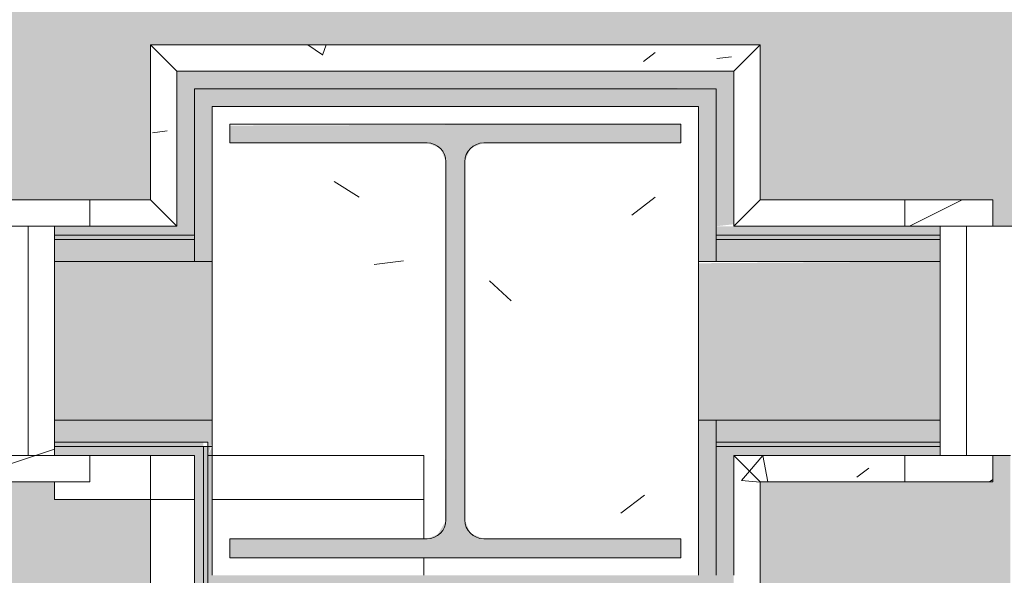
# Model space of a CAD drawing. Header units: millimetres. Extents: x -18260 to 188148, y -14086 to 2351883.
# Tile 353 of 592: x 47264 to 47823, y -1969 to -1654. Entities that reach past the tile are written whole.
import ezdxf

# ---------------------------------------------------------------- set-up
doc = ezdxf.new("R2010")
doc.units = ezdxf.units.MM
for name, color, linetype, lineweight in [('A-DOOR', 31, 'Continuous', 9), ('A-DOOR-OPNG', 31, 'Continuous', 9), ('A-FLOR-PATT', 8, 'Continuous', 18), ('A-WALL', 113, 'Continuous', 18), ('A-WALL-PATT', 111, 'Continuous', 25), ('S-COLS', 52, 'Continuous', 9)]:
    doc.layers.add(name, color=color, linetype=linetype, lineweight=lineweight)
pattern_1 = [(50, (0, 0), (182.1847, -15.9391), [19.05, -209.55]), (355, (0, 0), (-35.2424, 191.0566), [15.24, -167.64]), (100.451, (15.18, -1.33), (146.9425, 175.1167), [16.19, -178.09]), (46.184, (0, 50.8), (271.079, -42.0433), [28.575, -314.325]), (96.636, (22.6, 47.3), (237.4025, 247.4272), [24.285, -267.135]), (351.184, (0, 50.8), (237.4046, 247.425), [22.86, -251.46]), (21, (25.4, 38.1), (151.6149, -102.2655), [19.05, -209.55]), (326, (25.4, 38.1), (61.8024, 184.1877), [15.24, -167.64]), (71.451, (38.03, 29.58), (213.417, 81.9214), [16.19, -178.09]), (37.5, (0, 0), (3.08832, 84.55508), [8.382, -157.226, 8.382, -161.798, -168.275]), (37.5, (0, 0), (3.08832, 84.55508), [-335.788, 8.382, -159.893]), (7.5, (0, 0), (66.81944, 100.18075), [8.382, -88.646, 8.382, -153.416, -64.135]), (7.5, (0, 0), (66.81944, 100.18075), [-258.826, 8.382, -55.753]), (327.5, (-56.64, 0), (135.59049, -5.72891), [8.382, -55.118, 8.382, -189.738, -262.89]), (327.5, (-56.64, 0), (135.59049, -5.72891), [-261.62, 8.382, -254.508]), (317.5, (-82.04, 0), (148.1289, 25.42676), [8.382, -74.168, 8.382, -123.19, -186.69]), (317.5, (-82.04, 0), (148.1289, 25.42676), [-214.122, 8.382, -178.308])]
pattern_2 = [(216.87, (166.6, 416.5), (1249.4985, 833.0022), [208.25, -1874.25]), (206.565, (416.5, 291.55), (-416.4998, -416.5), [465.661, -465.661]), (198.435, (416.5, 83.3), (-832.9995, -416.5009), [263.418, -1053.671])]
pattern_3 = [(36.87, (-5172.715, -2252.34), (-1249.4985, -833.0022), [208.25, -1874.25]), (26.565, (-5422.61, -2127.4), (416.5007, 416.5004), [465.66, -465.66]), (18.435, (-5422.61, -1919.14), (832.9995, 416.5009), [263.418, -1053.67])]
pattern_4 = [(216.87, (3670.215, 2252.34), (1249.4985, 833.0022), [208.25, -1874.25]), (206.565, (3920.11, 2127.4), (-416.501, -416.5004), [465.66, -465.66]), (198.435, (3920.11, 1919.14), (-832.9995, -416.501), [263.418, -1053.67])]

# ---------------------------------------------------------------- blocks, each defined once
blk = doc.blocks.new('FX-ESQ-INT_PORTA_VISOR-1FL - 92x210cm_100x215cm-1FL-MAD-3_0cmFolha_Maçaneta 01-4266422-PLANTA DE IMPERMEABILIZAÇÃO - 1 PAV_')
at = {"layer": 'A-DOOR', "lineweight": 5}
h = blk.add_hatch(dxfattribs=at)
h.set_pattern_fill('FP_127', color=256, style=0, pattern_type=2)
h.set_pattern_definition(pattern_3)
h.paths.add_polyline_path([(-520, 80), (-520, 65), (-470, 65), (-470, 80), (-500, 80)])
h.paths.add_polyline_path([(485, 80), (470, 80), (470, 65), (520, 65), (520, 80), (500, 80)])
h.paths.add_polyline_path([(485, -65), (470, -65), (470, -80), (520, -80), (520, -65), (500, -65)])
h.paths.add_polyline_path([(-520, -65), (-520, -80), (-470, -80), (-470, -65), (-500, -65)])
h = blk.add_hatch(dxfattribs=at)
h.set_pattern_fill('FP_127', color=256, style=0, pattern_type=2)
h.set_pattern_definition(pattern_3)
h.paths.add_polyline_path([(-460, 65), (-485, 65), (-485, -65), (-450, -65), (-450, 35), (-460, 35), (-460, 45)])
h.paths.add_polyline_path([(467.94, 65), (460, 65), (460, 35), (450, 35), (450, -65), (485, -65), (485, 65), (470, 65)])
at = {"layer": 'A-DOOR-OPNG', "lineweight": 5}
h = blk.add_hatch(dxfattribs=at)
h.set_pattern_fill('FP_127', color=256, style=0, pattern_type=2)
h.set_pattern_definition(pattern_3)
h.paths.add_polyline_path([(-485, 65), (-500, 65), (-500, -65), (-485, -65), (-485, 45)])
h.paths.add_polyline_path([(485, 65), (485, -65), (500, -65), (500, 65)])
at = {"layer": 'A-DOOR', "color": 250, "lineweight": 5}
for p, q in [((-470, 80), (-520, 80)), ((-520, 80), (-520, 65)), ((-520, 65), (-470, 65)), ((-485, 65), (-500, 65)), ((-500, 65), (-500, -65)), ((-485, -65), (-485, 65)), ((-460, 65), (-485, 65)), ((-485, 65), (-485, -65)), ((-470, -65), (-520, -65)), ((-520, -65), (-520, -80)), ((-500, -65), (-485, -65)), ((-485, -65), (-450, -65)), ((-520, -80), (-470, -80))]:
    blk.add_line(p, q, dxfattribs=at)
blk = doc.blocks.new('FX-ESQ-INT_PORTA_VISOR-1FL - 92x210cm_100x215cm-1FL-MAD-3_0cmFolha_Maçaneta 01-V180-PLANTA DE IMPERMEABILIZAÇÃO - 1 PAV_')
at = {"layer": 'A-DOOR', "lineweight": 5}
h = blk.add_hatch(dxfattribs=at)
h.set_pattern_fill('FP_186', color=256, style=0, pattern_type=2)
h.set_pattern_definition(pattern_4)
h.paths.add_polyline_path([(-520, -80), (-470, -80), (-470, -65), (-520, -65), (-520, -71.32)])
h.paths.add_polyline_path([(485, -80), (520, -80), (520, -65), (470, -65.11), (470, -80)])
h.paths.add_polyline_path([(-485, 65), (-470, 65), (-470, 80), (-520, 80), (-520, 65), (-496.26, 65)])
h.paths.add_polyline_path([(520, 65), (520, 80), (470, 80), (470, 65), (500, 65)])
h = blk.add_hatch(dxfattribs=at)
h.set_pattern_fill('FP_186', color=256, style=0, pattern_type=2)
h.set_pattern_definition(pattern_4)
h.paths.add_polyline_path([(-470, -65), (-460, -65), (-460, -35), (-450, -35), (-450, 65), (-485, 65), (-485, -65)])
h.paths.add_polyline_path([(460, -65), (485, -65), (485, 65), (450, 65), (450, -35), (460, -35)])
at = {"layer": 'A-DOOR-OPNG', "lineweight": 5}
h = blk.add_hatch(dxfattribs=at)
h.set_pattern_fill('FP_186', color=256, style=0, pattern_type=2)
h.set_pattern_definition(pattern_4)
h.paths.add_polyline_path([(-496.26, -65), (-485, -65), (-485, 65), (-500, 65), (-500, -65)])
h.paths.add_polyline_path([(500, -65), (500, 65), (485, 65), (485, -65)])
at = {"layer": 'A-DOOR', "color": 250, "lineweight": 5}
for p, q in [((-520, 65), (-520, 80)), ((-520, 80), (-470, 80)), ((-470, 80), (-470, 65)), ((-470, 65), (-520, 65)), ((-500, 65), (-485, 65)), ((-500, -65), (-500, 65)), ((-485, 65), (-485, -65)), ((-485, -65), (-485, 65)), ((-485, 65), (-450, 65)), ((-520, -65), (-470, -65)), ((-520, -80), (-520, -65)), ((-485, -65), (-500, -65)), ((-460, -65), (-485, -65)), ((-470, -65), (-470, -80)), ((-470, -80), (-520, -80))]:
    blk.add_line(p, q, dxfattribs=at)
blk = doc.blocks.new('_ARQPWR_Pilar perfil I - _TP01-4283042-PLANTA DE IMPERMEABILIZAÇÃO - 1 PAV_')
at = {"layer": 'S-COLS', "lineweight": 5}
blk.add_hatch(color=256, dxfattribs=at).paths.add_polyline_path([(110, -123), (128, -123), (128, -112.3), (16.05, -112.3), (8.48, -109.17), (5.35, -101.6), (5.35, 101.6), (8.48, 109.17), (16.05, 112.3), (128, 112.3), (128, 123), (-128, 122.11), (-128, 112.3), (-16.05, 112.3), (-8.48, 109.17), (-5.35, 101.6), (-5.9, -102.92), (-10, -109.79), (-16.05, -112.3), (-128, -112.36), (-128, -123), (107.5, -123)])
at = {"layer": 'S-COLS', "color": 90, "lineweight": 5}
for p, q in [((128, 123), (-128, 123)), ((-128, 123), (-128, 112.3)), ((128, 112.3), (128, 123)), ((-128, 112.3), (-16.05, 112.3)), ((16.05, 112.3), (128, 112.3)), ((-5.35, 101.6), (-5.35, -101.6)), ((5.35, -101.6), (5.35, 101.6)), ((-16.05, -112.3), (-128, -112.3)), ((-128, -112.3), (-128, -123)), ((128, -112.3), (16.05, -112.3)), ((128, -123), (128, -112.3)), ((-128, -123), (128, -123))]:
    blk.add_line(p, q, dxfattribs=at)
for centre, start, end in [((-16.05, 101.6), 0, 90), ((16.05, 101.6), 90, 180), ((-16.05, -101.6), 270, 0), ((16.05, -101.6), 180, 270)]:
    blk.add_arc(centre, 10.7, start, end, dxfattribs=at)
blk = doc.blocks.new('FX-PNC-PILAR-TP3 - FX-PNC-PILAR-TP01-4319920-PLANTA DE IMPERMEABILIZAÇÃO - 1 PAV_')
at = {"layer": 'A-WALL-PATT', "lineweight": 5}
h = blk.add_hatch(dxfattribs=at)
h.set_pattern_fill('FP_103', color=55, style=0, pattern_type=2)
h.set_pattern_definition([(50, (2e-05, -3e-05), (364.368, -31.878), [38.1, -419.1]), (355, (2e-05, -3e-05), (-70.486, 382.113), [30.48, -335.28]), (100.451, (30.36, -2.66), (293.885, 350.233), [32.38, -356.18]), (46.184, (2e-05, 101.6), (542.16, -84.086), [57.15, -628.65]), (96.636, (45.2, 94.6), (474.805, 494.855), [48.57, -534.27]), (351.184, (2e-05, 101.6), (474.81, 494.85), [45.72, -502.92]), (21, (50.8, 76.2), (303.228, -204.53), [38.1, -419.1]), (326, (50.8, 76.2), (123.604, 368.376), [30.48, -335.28]), (71.451, (76.07, 59.16), (426.834, 163.843), [32.38, -356.18]), (37.5, (2e-05, -3e-05), (6.1766, 169.11), [16.764, -314.452, 16.764, -323.596, -336.55]), (37.5, (2e-05, -3e-05), (6.1766, 169.11), [-671.576, 16.764, -319.786]), (7.5, (2e-05, -3e-05), (133.639, 200.3615), [16.764, -177.292, 16.764, -306.832, -128.27]), (7.5, (2e-05, -3e-05), (133.639, 200.3615), [-517.652, 16.764, -111.506]), (327.5, (-113.28, -3e-05), (271.182, -11.4584), [16.764, -110.236, 16.764, -379.476, -525.78]), (327.5, (-113.28, -3e-05), (271.182, -11.4584), [-523.24, 16.764, -509.016]), (317.5, (-164.08, -3e-05), (296.259, 50.853), [16.764, -148.336, 16.764, -246.38, -373.38]), (317.5, (-164.08, -3e-05), (296.259, 50.853), [-428.244, 16.764, -356.616])])
h.paths.add_polyline_path([(-4281.62, -1968.84), (-4140.62, -1968.84), (-4140.62, -1702.84), (-4416.62, -1702.84), (-4416.62, -1900.84), (-4296.62, -1900.84), (-4296.62, -1948.14), (-4294.66, -1948.14), (-4287.1, -1945.01), (-4283.97, -1937.43), (-4284.62, -1732.67), (-4287.1, -1726.68), (-4294.71, -1723.54), (-4406.62, -1723.53), (-4406.61, -1712.84), (-4150.62, -1712.84), (-4150.62, -1723.54), (-4262.57, -1723.54), (-4270.13, -1726.68), (-4273.27, -1734.24), (-4272.62, -1939.01), (-4270.13, -1945.01), (-4262.57, -1948.14), (-4150.62, -1948.14), (-4150.62, -1958.84), (-4296.62, -1958.84), (-4296.62, -1968.84), (-4283.96, -1968.84)])
at = {"layer": 'A-WALL', "color": 250, "lineweight": 5}
for p, q in [((-4272.3, -1702.84), (-4416.62, -1702.84)), ((-4416.62, -1702.84), (-4416.62, -1770.84)), ((-4140.62, -1702.84), (-4272.3, -1702.84)), ((-4140.62, -1770.84), (-4140.62, -1702.84)), ((-4140.62, -1790.84), (-4140.62, -1770.84)), ((-4140.62, -1880.84), (-4140.62, -1790.84)), ((-4140.62, -1893.34), (-4140.62, -1880.84)), ((-4416.62, -1893.34), (-4416.62, -1900.84)), ((-4140.62, -1895.84), (-4140.62, -1893.34)), ((-4140.62, -1900.84), (-4140.62, -1895.84)), ((-4140.62, -1968.84), (-4140.62, -1900.84))]:
    blk.add_line(p, q, dxfattribs=at)
at = {"layer": 'A-WALL', "color": 130, "lineweight": 9}
for p, q in [((-4416.62, -1770.84), (-4416.62, -1893.34)), ((-4416.62, -1900.84), (-4296.62, -1900.84)), ((-4296.62, -1900.84), (-4296.62, -1948.14)), ((-4296.62, -1958.84), (-4296.62, -1968.84))]:
    blk.add_line(p, q, dxfattribs=at)
blk = doc.blocks.new('BE-PMSa-MOD-ARQ-CONEXAODOFUTURO-EX-000-R_rvt-2-PLANTA DE IMPERMEABILIZAÇÃO - 1 PAV_')
at = {"layer": 'A-FLOR-PATT', "lineweight": 5}
h = blk.add_hatch(dxfattribs=at)
h.set_pattern_fill('FP_96', color=133, style=0, pattern_type=2)
h.set_pattern_definition(pattern_1)
h.paths.add_polyline_path([(-1946.11, -8177.83), (-1683.61, -8177.83), (-1683.61, -1915.84), (-3033.61, -1915.84), (-3033.61, -1900.84), (-3933.61, -1900.84), (-3933.61, -2050.84), (-1818.61, -2050.84), (-1818.61, -8042.85), (-4146.62, -8042.85), (-4146.62, -4063.84), (-3970.62, -4063.84), (-3970.62, -3457.84), (-4146.62, -3457.84), (-4146.62, -2138.84), (-3970.62, -2138.84), (-3970.62, -2050.84), (-3963.61, -2050.84), (-3963.61, -1900.84), (-3973.61, -1900.84), (-3973.61, -1915.84), (-4105.62, -1915.84), (-4105.62, -2003.84), (-4281.62, -2003.84), (-4281.62, -3592.84), (-4105.62, -3592.84), (-4105.62, -3928.84), (-4281.62, -3928.84), (-4281.62, -8177.83), (-2230.86, -8177.83)])
h.paths.add_polyline_path([(8258.39, -8167.83), (15620.86, -8167.83), (15620.86, -1925.84), (12311.88, -1925.84), (12311.88, -2018.84), (11955.88, -2018.84), (11955.88, -1925.84), (9541.39, -1925.84), (9541.39, -1915.84), (9491.39, -1915.84), (9491.39, -1900.84), (8591.39, -1900.84), (8591.39, -2050.84), (11830.88, -2050.84), (11830.88, -2143.84), (12436.88, -2143.84), (12436.88, -2050.84), (15495.86, -2050.84), (15495.86, -8042.83), (8383.39, -8042.83), (8383.39, -4063.84), (8559.38, -4063.84), (8559.38, -3457.84), (8383.39, -3457.84), (8383.39, -2138.84), (8559.38, -2138.84), (8559.38, -2050.84), (8561.39, -2050.75), (8561.39, -1900.84), (8551.39, -1900.84), (8551.39, -1915.84), (8501.39, -1915.84), (8501.39, -1925.84), (8434.38, -1925.84), (8434.38, -2013.84), (8258.39, -2013.84), (8258.39, -3582.84), (8434.38, -3582.84), (8434.38, -3938.84), (8258.39, -3938.84), (8258.39, -8158.07)])
h.paths.add_polyline_path([(20076.36, -8167.83), (20089.39, -8167.83), (20089.39, -5194.84), (19913.38, -5194.84), (19913.38, -4838.84), (20089.39, -4838.84), (20089.39, -2013.84), (19913.38, -2013.84), (19913.38, -1657.84), (20089.39, -1657.84), (20089.39, 1166.16), (19913.38, 1166.16), (19913.38, 1522.16), (20089.39, 1522.16), (20089.39, 4296.16), (19913.38, 4296.16), (19913.38, 4461.66), (15971.88, 4461.66), (15971.88, 4296.16), (15800.86, 4296.16), (15800.86, -605.84), (15790.86, -605.84), (15790.86, -655.84), (15775.86, -655.84), (15775.86, -1555.84), (16091.88, -1555.84), (16091.88, -1527.84), (15925.86, -1527.84), (15925.86, 4171.16), (16096.88, 4171.16), (16096.88, 4336.66), (19788.38, 4336.66), (19788.38, 4171.16), (19964.39, 4171.16), (19964.39, 1647.16), (19788.38, 1647.16), (19788.38, 1041.16), (19964.39, 1041.16), (19964.39, -1532.84), (19788.38, -1532.84), (19788.38, -2138.84), (19964.39, -2138.84), (19964.39, -4713.84), (19788.38, -4713.84), (19788.38, -5319.84), (19964.39, -5319.84), (19964.39, -8042.83), (15925.86, -8042.83), (15925.86, -2143.84), (16091.88, -2143.84), (16091.88, -1585.84), (15775.86, -1585.84), (15775.86, -1595.84), (15790.86, -1595.84), (15790.86, -1652.84), (15966.88, -1652.84), (15966.88, -2018.84), (15800.86, -2018.84), (15800.86, -8167.83), (19984.75, -8167.83)])
h.paths.add_polyline_path([(-6358.56, -8167.83), (-4451.62, -8167.83), (-4451.62, -1925.84), (-4506.11, -1925.84), (-4506.11, -1915.84), (-4536.11, -1915.84), (-4536.11, -1900.84), (-4546.11, -1900.84), (-4546.11, -2740.84), (-4536.11, -2740.84), (-4536.11, -2751.84), (-4516.11, -2751.84), (-4516.11, -2640.84), (-4497.11, -2640.84), (-4497.11, -2770.84), (-4536.11, -2770.84), (-4536.11, -2780.84), (-4546.11, -2780.84), (-4546.11, -2820.84), (-4576.11, -2820.84), (-4576.62, -8042.85), (-11628.61, -8042.85), (-11628.61, -2138.84), (-11585.62, -2138.84), (-11585.62, -2050.84), (-8474.12, -2050.84), (-8474.12, -2138.84), (-7858.12, -2138.84), (-7858.12, -2050.84), (-4576.62, -2050.84), (-4576.62, -1900.84), (-5476.11, -1900.84), (-5476.11, -1915.84), (-5528.61, -1915.84), (-5528.61, -1925.84), (-7983.12, -1925.84), (-7983.12, -2013.84), (-8324.12, -2013.84), (-8324.12, -2003.84), (-8339.12, -2003.84), (-8339.12, -1925.84), (-11720.62, -1925.84), (-11720.62, -2003.84), (-11753.61, -2003.84), (-11753.61, -8167.83), (-6948.23, -8167.83)])
h.paths.add_polyline_path([(-15498.46, -8167.83), (-11933.61, -8167.83), (-11933.61, -2013.84), (-12076.62, -2013.84), (-12076.62, -1657.84), (-11923.61, -1657.84), (-11923.61, -1515.84), (-11908.61, -1515.84), (-11908.61, -1505.84), (-12058.61, -1505.84), (-12058.61, -1532.84), (-12201.62, -1532.84), (-12201.62, -2138.84), (-12058.61, -2138.84), (-12058.61, -8042.85), (-16321.62, -8042.83), (-16321.62, -5319.84), (-16145.62, -5319.84), (-16145.62, -4713.84), (-16321.62, -4713.84), (-16321.62, -2138.84), (-16145.62, -2138.84), (-16145.62, -1532.84), (-16321.62, -1532.84), (-16321.62, 1041.16), (-16145.62, 1041.16), (-16145.62, 1647.16), (-16321.62, 1647.16), (-16321.62, 4171.16), (-16145.62, 4171.16), (-16145.62, 4336.66), (-12201.62, 4336.66), (-12201.62, 4171.16), (-12058.61, 4171.16), (-12058.61, -1475.84), (-11908.61, -1475.84), (-11908.61, -575.84), (-11923.61, -575.84), (-11923.61, -525.84), (-11933.61, -525.84), (-11933.61, 4296.16), (-12076.62, 4296.16), (-12076.62, 4461.66), (-16270.62, 4461.66), (-16270.62, 4296.16), (-16446.62, 4296.16), (-16446.62, 1522.16), (-16270.62, 1522.16), (-16270.62, 1166.16), (-16446.62, 1166.16), (-16446.62, -1657.84), (-16270.62, -1657.84), (-16270.62, -2013.84), (-16446.62, -2013.84), (-16446.62, -4838.84), (-16270.62, -4838.84), (-16270.62, -5194.84), (-16446.62, -5194.84), (-16446.62, -8167.83), (-15735.99, -8167.83)])
h.paths.add_polyline_path([(9471.39, -1770.84), (9491.39, -1770.84), (9491.39, -1755.84), (9630.14, -1755.84), (9630.14, -1740.84), (11880.14, -1741.71), (11880.14, -1755.84), (11965.88, -1755.84), (11965.88, -1662.84), (12301.88, -1662.84), (12301.88, -1755.84), (12713.65, -1755.84), (12713.65, -1740.84), (14963.65, -1741.71), (14963.65, -1755.84), (15630.86, -1755.84), (15630.86, -1595.84), (15645.86, -1595.84), (15645.86, -655.84), (15630.86, -655.84), (15630.86, -29.59), (15087.64, -29.59), (15087.64, -44.59), (12837.64, -43.72), (12837.64, -29.59), (11880.14, -29.59), (11880.14, -44.59), (9630.14, -43.72), (9630.14, -29.59), (9408.89, -29.59), (9408.89, -14.59), (8468.89, -14.59), (8468.89, -29.59), (8008.89, -29.59), (8008.89, -14.59), (7068.89, -14.65), (7068.89, -29.59), (4511.79, -29.59), (4511.79, 3549.16), (3951.79, 3549.16), (3951.79, 4471.66), (2159.38, 4471.66), (2159.38, 4306.16), (1813.38, 4306.16), (1813.38, 4471.66), (284.89, 4471.66), (284.89, 4486.66), (77.29, 4486.66), (77.29, 3238.9), (70.48, 3238.9), (70.48, 2137.16), (121.38, 2137.16), (121.38, 3231.35), (111.07, 3241.66), (106.38, 3259.16), (111.07, 3276.66), (124.11, 3289.53), (143.38, 3293.62), (158.88, 3289.47), (171.69, 3276.66), (176.38, 3259.16), (171.69, 3241.66), (161.38, 3231.35), (161.38, 2137.16), (220.48, 2137.16), (220.48, 4336.66), (1678.38, 4336.66), (1678.38, 4171.16), (2294.38, 4171.16), (2294.38, 4336.66), (3816.79, 4336.66), (3816.79, 3414.16), (4376.79, 3414.16), (4376.79, -164.59), (15495.86, -164.59), (15495.86, -1620.84), (12436.88, -1620.84), (12436.88, -1527.84), (11830.88, -1527.84), (11830.88, -1620.84), (8559.38, -1620.84), (8559.38, -1532.84), (7943.38, -1532.84), (7943.38, -1620.84), (2289.38, -1620.84), (2289.38, -1527.84), (2261.39, -1527.84), (2261.39, -1770.84), (3121.39, -1770.84), (3121.39, -1755.84), (4481.59, -1755.84), (4481.59, -1770.84), (5321.59, -1770.84), (5321.59, -1755.84), (7021.39, -1755.84), (7021.39, -1770.84), (7961.39, -1770.84), (7961.39, -1755.84), (8078.38, -1755.84), (8078.38, -1667.84), (8424.38, -1667.84), (8424.38, -1755.84), (8551.39, -1755.84), (8551.39, -1770.84), (8972.89, -1770.84)])
h.paths.add_polyline_path([(2221.39, -1770.84), (2231.39, -1770.84), (2231.39, -1527.84), (1766.39, -1527.84), (1766.39, -1770.84), (1776.39, -1770.84), (1776.39, -1755.84), (1818.38, -1755.84), (1818.38, -1662.84), (2154.38, -1662.84), (2154.38, -1755.84), (2221.39, -1755.84)])
h.paths.add_polyline_path([(1736.39, -1770.84), (1736.39, -1527.84), (1683.38, -1527.84), (1683.38, -1620.84), (-3970.62, -1620.84), (-3970.62, -1532.84), (-4586.62, -1532.84), (-4586.62, -1620.84), (-7858.12, -1620.84), (-7858.12, -1532.84), (-8474.12, -1532.84), (-8474.12, -1620.84), (-11585.62, -1620.84), (-11585.62, -1532.84), (-11628.61, -1532.84), (-11628.61, -164.61), (220.48, -164.61), (220.48, -29.61), (-2321.11, -29.61), (-2321.11, -14.61), (-3061.11, -14.61), (-3061.11, -29.61), (-3320.62, -29.61), (-3320.62, -14.61), (-4060.62, -14.61), (-4060.62, -29.61), (-4536.11, -29.61), (-4536.11, -14.61), (-5476.11, -14.61), (-5476.11, -29.61), (-5636.11, -29.61), (-5636.11, -44.61), (-7886.11, -43.74), (-7886.11, -29.61), (-8872.36, -29.61), (-8872.36, -44.61), (-11122.36, -43.74), (-11122.36, -29.61), (-11763.61, -29.61), (-11763.61, -575.84), (-11778.61, -575.84), (-11778.61, -1515.84), (-11763.61, -1515.84), (-11763.61, -1667.84), (-11720.62, -1667.84), (-11720.62, -1755.84), (-11122.36, -1755.84), (-11122.36, -1740.84), (-8872.36, -1741.71), (-8872.36, -1755.84), (-8339.12, -1755.84), (-8339.12, -1667.84), (-7993.12, -1667.84), (-7993.12, -1755.84), (-7886.11, -1755.84), (-7886.11, -1740.84), (-5636.11, -1741.71), (-5636.11, -1755.84), (-5476.11, -1755.84), (-5476.11, -1770.84), (-4536.11, -1770.84), (-4536.11, -1755.84), (-4451.62, -1755.84), (-4451.62, -1667.84), (-4105.62, -1667.84), (-4105.62, -1755.84), (-3973.61, -1755.84), (-3973.61, -1770.84), (-3033.61, -1770.84), (-3033.61, -1755.84), (-1418.81, -1755.84), (-1418.81, -1770.84), (-578.81, -1770.84), (-578.81, -1755.84), (876.39, -1755.84), (876.39, -1770.84), (1602, -1770.84)])
h.paths.add_polyline_path([(-5474.05, 115.39), (-4576.11, 115.39), (-4576.11, 431.4), (-4586.62, 431.4), (-4586.62, 265.39), (-11628.61, 265.39), (-11628.61, 4171.16), (-11585.62, 4171.16), (-11585.62, 4336.66), (-8474.12, 4336.66), (-8474.12, 4171.16), (-7858.12, 4171.16), (-7858.12, 4336.66), (-4586.62, 4336.66), (-4586.62, 4171.16), (-4538.61, 4171.16), (-4538.61, 2287.16), (-4586.62, 2287.16), (-4586.62, 1681.16), (-4538.61, 1681.16), (-4538.61, 995.39), (-4536.11, 995.39), (-4536.11, 985.39), (-4497.11, 985.39), (-4497.11, 855.39), (-4516.11, 855.39), (-4516.11, 966.39), (-4536.11, 966.39), (-4536.11, 955.39), (-4538.61, 955.39), (-4538.61, 431.4), (-4546.11, 431.4), (-4546.11, 115.39), (-4536.11, 115.39), (-4536.11, 130.39), (-4486.11, 130.39), (-4486.11, 140.39), (-4461.62, 140.39), (-4461.62, 306.4), (-4413.61, 306.4), (-4413.61, 1806.16), (-4461.62, 1806.16), (-4461.62, 2162.16), (-4413.61, 2162.16), (-4413.61, 4296.16), (-4461.62, 4296.16), (-4461.62, 4461.66), (-7983.12, 4461.66), (-7983.12, 4296.16), (-8349.12, 4296.16), (-8349.12, 4461.66), (-11710.62, 4461.66), (-11710.62, 4296.16), (-11753.61, 4296.16), (-11753.61, 140.39), (-5526.11, 140.39), (-5526.11, 130.39), (-5476.11, 130.39), (-5476.11, 115.39)])
h.paths.add_polyline_path([(8468.89, 115.41), (8478.89, 115.41), (8478.89, 431.4), (8378.39, 431.4), (8378.39, 1037.16), (8561.38, 1037.16), (8561.38, 1651.16), (8378.39, 1651.16), (8378.39, 4171.16), (8559.38, 4171.16), (8559.38, 4336.66), (11825.88, 4336.66), (11825.88, 4171.16), (12441.88, 4171.16), (12441.88, 4336.66), (15495.86, 4336.66), (15495.86, 265.41), (8559.38, 265.41), (8559.38, 431.4), (8508.89, 431.4), (8508.89, 115.41), (9408.89, 115.41), (9408.89, 130.41), (9438.89, 130.41), (9438.89, 140.41), (15620.86, 140.41), (15620.86, 4461.66), (12316.88, 4461.66), (12316.88, 4296.16), (11950.88, 4296.16), (11950.88, 4461.66), (8434.38, 4461.66), (8434.38, 4296.16), (8253.39, 4296.16), (8253.39, 1526.16), (8436.38, 1526.16), (8436.38, 1162.16), (8253.39, 1162.16), (8253.39, 306.4), (8434.38, 306.4), (8434.38, 140.41), (8438.89, 140.41), (8438.89, 130.41), (8468.89, 130.41)])
h.paths.add_polyline_path([(7068.89, 115.41), (7968.89, 115.41), (7968.89, 955.41), (7958.89, 955.41), (7958.89, 966.41), (7948.39, 966.41), (7948.39, 265.41), (4806.79, 265.41), (4806.79, 4336.66), (7948.39, 4336.66), (7948.39, 985.41), (7958.89, 985.41), (7958.89, 995.41), (7968.89, 995.41), (7968.89, 1035.41), (7998.89, 1035.41), (7998.89, 995.41), (8008.89, 995.41), (8008.89, 985.41), (8047.89, 985.41), (8047.89, 855.41), (8028.89, 855.41), (8028.89, 966.41), (8008.89, 966.41), (8008.89, 955.41), (7998.89, 955.41), (7998.89, 115.41), (8008.89, 115.41), (8008.89, 130.41), (8083.39, 130.41), (8083.39, 4471.66), (4671.79, 4471.66), (4671.79, 130.41), (7068.89, 130.41)])
h.paths.add_polyline_path([(2296.38, 1037.16), (2296.38, 1651.16), (1676.38, 1651.16), (1676.38, 1037.16), (2289.38, 1037.16)])
h.paths.add_polyline_path([(2152.15, 1172.16), (1811.38, 1172.16), (1811.38, 1516.16), (2161.38, 1516.16), (2161.38, 1172.16)])
h.paths.add_polyline_path([(131.38, 3259.16), (137.91, 3259.16), (137.63, 3278.75), (131.38, 3276.48), (131.38, 3274.25)])
h.paths.add_polyline_path([(122.06, 3259.16), (131.38, 3259.61), (131.38, 3276.48), (126.06, 3272.02), (122.06, 3263.02), (121.99, 3259.16)])
h.paths.add_polyline_path([(147.88, 3259.16), (161.38, 3259.16), (158.7, 3268.55), (155.52, 3273), (148.26, 3277.62), (141.46, 3278.86), (137.91, 3278.86), (137.91, 3259.16), (147, 3259.16)])
h = blk.add_hatch(dxfattribs=at)
h.set_pattern_fill('FP_2', color=55, style=0, pattern_type=2)
h.set_pattern_definition([(0, (0, 0), (812.8, 203.2), [33.528, -576.072, 33.528, -576.072, -3251.2]), (0, (0, 0), (812.8, 203.2), [-1219.2, 33.528, -1185.672, 33.528, -576.072, -1422.4]), (0, (0, 0), (812.8, 203.2), [-3048, 33.528, -372.872, 33.528, -982.472]), (120, (304.8, 101.6), (-582.3764, 602.3054), [33.528, -576.072, 33.528, -576.072, -3251.2]), (120, (304.8, 101.6), (-582.3764, 602.3054), [-1219.2, 33.528, -1185.672, 33.528, -576.072, -1422.4]), (120, (304.8, 101.6), (-582.3764, 602.3054), [-3048, 33.528, -372.872, 33.528, -982.472]), (240, (406.4, 508), (-230.4236, -805.5054), [33.528, -576.072, 33.528, -576.072, -3251.2]), (240, (406.4, 508), (-230.4236, -805.5054), [-1219.2, 33.528, -1185.672, 33.528, -576.072, -1422.4]), (240, (406.4, 508), (-230.4236, -805.5054), [-3048, 33.528, -372.872, 33.528, -982.472])])
h.paths.add_polyline_path([(8235.34, -8230.84), (8244.62, -8230.84), (8242.9, -8226.68), (8233.39, -8223.54), (8165.89, -8223.54), (8165.89, -8230.84), (8235.33, -8230.84)])
h.paths.add_polyline_path([(8259.23, -8230.84), (8296.79, -8230.84), (8296.79, -8223.54), (8267.43, -8223.54), (8259.87, -8226.68), (8258.39, -8230.84)])
h.paths.add_polyline_path([(8205.06, -8212.84), (8296.79, -8212.84), (8296.79, -8202.84), (8165.89, -8202.84), (8165.89, -8212.84), (8198.39, -8212.84)])
h.paths.add_polyline_path([(-1668.61, -8192.83), (-1636.11, -8192.83), (-1636.11, -8187.83), (-1668.61, -8187.83)])
h.paths.add_polyline_path([(2161.39, -8187.83), (2161.39, -7212.83), (2006.39, -7212.83), (2006.39, -8187.83), (2076.38, -8187.83)])
h.paths.add_polyline_path([(1746.39, -8187.83), (1896.38, -8187.83), (1896.39, -7212.83), (1746.39, -7212.83), (1746.39, -8158.07)])
h.paths.add_polyline_path([(-4316.62, -3775.84), (-4296.62, -3775.84), (-4296.62, -3648.54), (-4406.62, -3648.54), (-4406.61, -3637.84), (-4296.62, -3637.84), (-4296.62, -3627.84), (-4416.62, -3627.84), (-4416.62, -3775.84), (-4406.62, -3775.84)])
h.paths.add_polyline_path([(3960.68, -3730.84), (4026.39, -3730.84), (4026.39, -3553.34), (3876.39, -3553.34), (3876.39, -3730.84)])
h.paths.add_polyline_path([(-123.61, -3730.84), (26.39, -3730.84), (26.39, -3568.34), (-123.61, -3568.34)])
h.paths.add_polyline_path([(-123.61, -3503.34), (26.39, -3503.34), (26.39, -3473.34), (-123.61, -3473.34)])
h.paths.add_polyline_path([(4026.39, -3488.34), (4026.39, -3473.34), (3876.39, -3473.34), (3876.39, -3488.34), (3960.68, -3488.34)])
h.paths.add_polyline_path([(-4301.78, -1968.84), (-4296.62, -1968.84), (-4296.62, -1958.84), (-4406.62, -1958.84), (-4406.49, -1948.14), (-4296.62, -1948.14), (-4296.62, -1925.84), (-4416.62, -1925.84), (-4416.62, -1968.84), (-4304.12, -1968.84)])
h.paths.add_polyline_path([(8168.39, -1900.84), (8168.39, -1770.84), (8165.89, -1770.84), (8165.89, -1900.84)])
h.paths.add_polyline_path([(-4419.13, -1895.84), (-4419.12, -1895.84), (-4419.13, -1893.34), (-4421.62, -1893.34), (-4421.62, -1895.84), (-4419.62, -1895.84)])
h.paths.add_polyline_path([(-4263.91, 107.89), (-4263.61, 107.89), (-4263.81, 110.39), (-4266.11, 110.39), (-4266.11, 107.89)])
h.paths.add_polyline_path([(-1658.61, 115.39), (164.39, 115.39), (164.39, 134.16), (-1658.61, 134.16)])
h.paths.add_polyline_path([(-3541.11, 1809.16), (-3291.11, 1809.16), (-3291.11, 1833.64), (-3541.11, 1833.44)])
h.paths.add_polyline_path([(4098.04, 4484.16), (4526.79, 4484.16), (4526.79, 4486.66), (4096.79, 4486.66), (4096.79, 4484.16)])
at = {"layer": 'A-WALL'}
for points in [[(-4436.62, -1692.84), (-4130.62, -1692.48), (-4130.62, -1682.84), (-4436.62, -1682.84)], [(-4130.62, -1770.84), (-4120.62, -1769.71), (-4120.62, -1682.84), (-4130.62, -1682.84), (-4130.62, -1770.28)], [(-4436.62, -1770.84), (-4426.62, -1770.84), (-4426.62, -1692.84), (-4436.62, -1692.84), (-4436.62, -1723.54)], [(-4120.62, -1978.84), (-4120.62, -1900.84), (-4130.62, -1900.84), (-4130.62, -1978.84)], [(-4296.62, -3627.84), (-4296.62, -1968.84), (-4301.62, -1968.84), (-4301.62, -3627.84)]]:
    blk.add_hatch(color=10, dxfattribs=at).paths.add_polyline_path(points)
at = {"layer": 'A-WALL', "lineweight": 5}
for color, points in [(9, [(-4140.62, -1702.84), (-4140.62, -1692.84), (-4426.62, -1692.84), (-4426.62, -1702.84), (-4154.99, -1702.84)]), (9, [(-4140.62, -1790.84), (-4130.62, -1790.84), (-4130.62, -1692.84), (-4140.62, -1692.84), (-4140.62, -1778.54)]), (9, [(-4426.62, -1790.84), (-4416.62, -1790.84), (-4416.62, -1702.84), (-4426.62, -1702.84), (-4426.62, -1778.34)]), (9, [(-4130.62, -1968.84), (-4130.62, -1880.84), (-4140.62, -1880.84), (-4140.62, -1968.84)]), (50, [(-4421.62, -3775.84), (-4421.62, -1900.84), (-4426.62, -1900.84), (-4426.62, -3775.84)]), (50, [(-4304.12, -3627.84), (-4304.12, -1968.84), (-4316.62, -1968.84), (-4316.62, -3627.84)]), (9, [(-4301.62, -3627.84), (-4301.62, -1968.84), (-4304.12, -1968.84), (-4304.12, -3627.84)]), (9, [(-4294.71, -1978.84), (-4130.62, -1978.84), (-4130.62, -1968.84), (-4296.62, -1968.84), (-4296.62, -1978.84)])]:
    blk.add_hatch(color=color, dxfattribs=at).paths.add_polyline_path(points)
at = {"layer": 'A-WALL'}
h = blk.add_hatch(color=10, dxfattribs=at)
h.paths.add_polyline_path([(-4436.62, -1775.84), (-4426.62, -1775.84), (-4426.62, -1770.84), (-4506.11, -1770.84), (-4506.11, -1775.84), (-4451.62, -1775.84)])
h.paths.add_polyline_path([(-5526.11, -1775.84), (-5506.11, -1775.84), (-5506.11, -1770.84), (-5661.11, -1770.84), (-5661.11, -1775.84), (-5636.11, -1775.84)])
h.paths.add_polyline_path([(-7886.11, -1775.84), (-7861.11, -1775.84), (-7861.11, -1770.84), (-8018.12, -1770.84), (-8018.12, -1775.84), (-7993.12, -1775.84)])
h = blk.add_hatch(color=10, dxfattribs=at)
h.paths.add_polyline_path([(-1936.03, -1775.84), (-1668.61, -1775.84), (-1668.61, -1770.84), (-3003.61, -1770.84), (-3003.61, -1775.84), (-2230.86, -1775.84)])
h.paths.add_polyline_path([(-4120.62, -1775.84), (-4003.61, -1775.84), (-4003.61, -1770.84), (-4130.62, -1770.84), (-4130.62, -1775.84), (-4125.62, -1775.84)])
at = {"layer": 'A-WALL', "lineweight": 5}
h = blk.add_hatch(color=9, dxfattribs=at)
h.paths.add_polyline_path([(-5526.11, -1778.34), (-5506.11, -1778.34), (-5506.11, -1775.84), (-5661.11, -1775.84), (-5661.11, -1778.34), (-5636.11, -1778.34)])
h.paths.add_polyline_path([(-4436.62, -1778.34), (-4426.62, -1778.34), (-4427.35, -1775.84), (-4506.11, -1775.84), (-4506.11, -1778.34), (-4451.62, -1778.34)])
h.paths.add_polyline_path([(-7861.11, -1778.34), (-7861.11, -1775.84), (-8018.12, -1775.84), (-8018.12, -1778.34), (-7886.11, -1778.34)])
h = blk.add_hatch(color=9, dxfattribs=at)
h.paths.add_polyline_path([(-3003.61, -1778.34), (-1658.61, -1778.34), (-1658.61, -1775.84), (-3003.61, -1775.84)])
h.paths.add_polyline_path([(-4128.12, -1778.34), (-4003.61, -1778.34), (-4003.61, -1775.84), (-4130.62, -1775.84), (-4130.62, -1778.34)])
h = blk.add_hatch(color=50, dxfattribs=at)
h.paths.add_polyline_path([(-4436.62, -1790.84), (-4426.62, -1790.84), (-4426.62, -1778.34), (-4506.11, -1778.34), (-4506.11, -1790.84), (-4451.62, -1790.84)])
h.paths.add_polyline_path([(-5506.11, -1790.84), (-5506.11, -1778.34), (-5661.11, -1778.34), (-5661.11, -1790.84), (-5526.11, -1790.84)])
h.paths.add_polyline_path([(-7861.11, -1790.84), (-7861.11, -1778.34), (-8018.12, -1778.34), (-8018.12, -1790.84), (-7886.11, -1790.84)])
h = blk.add_hatch(color=50, dxfattribs=at)
h.paths.add_polyline_path([(-3003.61, -1790.84), (-1658.61, -1790.84), (-1658.61, -1778.34), (-3003.61, -1778.34)])
h.paths.add_polyline_path([(-4003.61, -1790.84), (-4003.61, -1778.34), (-4130.62, -1778.34), (-4130.62, -1790.84), (-4120.62, -1790.84)])
h = blk.add_hatch(color=50, dxfattribs=at)
h.paths.add_polyline_path([(-5661.11, -1893.34), (-5506.11, -1893.34), (-5506.11, -1880.84), (-5661.11, -1880.84)])
h.paths.add_polyline_path([(-4416.62, -1893.34), (-4416.62, -1880.84), (-4506.11, -1880.84), (-4506.11, -1893.34), (-4419.11, -1893.34)])
h.paths.add_polyline_path([(-8008.12, -1893.34), (-7861.11, -1893.34), (-7861.11, -1880.84), (-8018.12, -1880.84), (-8018.12, -1893.34), (-8015.62, -1893.34)])
h = blk.add_hatch(color=50, dxfattribs=at)
h.paths.add_polyline_path([(-1668.61, -1893.34), (-1658.61, -1893.32), (-1658.61, -1880.84), (-3003.61, -1880.84), (-3003.61, -1893.34), (-1683.61, -1893.34)])
h.paths.add_polyline_path([(-4003.61, -1893.34), (-4003.61, -1880.84), (-4130.62, -1880.84), (-4130.62, -1893.34), (-4120.62, -1893.34)])
h = blk.add_hatch(color=9, dxfattribs=at)
h.paths.add_polyline_path([(-4426.62, -1895.84), (-4421.62, -1895.84), (-4421.62, -1893.34), (-4506.11, -1893.34), (-4506.11, -1895.84), (-4441.62, -1895.84)])
h.paths.add_polyline_path([(-5528.61, -1895.84), (-5506.11, -1895.84), (-5506.11, -1893.34), (-5661.11, -1893.34), (-5661.11, -1895.84)])
h.paths.add_polyline_path([(-8008.12, -1895.84), (-7861.11, -1895.84), (-7861.11, -1893.34), (-8018.12, -1893.34), (-8018.12, -1895.84), (-8010, -1895.84)])
h = blk.add_hatch(color=50, dxfattribs=at)
h.paths.add_polyline_path([(-4419.12, -3775.84), (-4416.62, -3775.84), (-4416.62, -3627.84), (-4406.62, -3627.84), (-4406.62, -1968.84), (-4416.62, -1968.84), (-4416.62, -1900.84), (-4419.12, -1900.84), (-4419.12, -3758.66)])
h.paths.add_polyline_path([(-4419.12, -1900.84), (-4416.62, -1893.34), (-4419.12, -1893.34)])
h = blk.add_hatch(color=9, dxfattribs=at)
h.paths.add_polyline_path([(-2378.28, -1895.84), (-1658.61, -1895.8), (-1658.61, -1893.34), (-3003.61, -1893.34), (-3003.61, -1895.84), (-2525.7, -1895.84)])
h.paths.add_polyline_path([(-4119.88, -1895.84), (-4003.61, -1895.84), (-4003.61, -1893.34), (-4130.62, -1893.34), (-4130.62, -1895.84), (-4120.62, -1895.84)])
h = blk.add_hatch(color=50, dxfattribs=at)
h.paths.add_polyline_path([(-4451.62, -1900.84), (-4421.62, -1900.84), (-4421.62, -1895.84), (-4506.11, -1895.84), (-4506.11, -1900.84), (-4486.11, -1900.84)])
h.paths.add_polyline_path([(-7993.12, -1900.84), (-7861.11, -1900.84), (-7861.11, -1895.84), (-8018.12, -1895.84), (-8018.12, -1900.84), (-8008.12, -1900.84)])
h.paths.add_polyline_path([(-5526.11, -1900.84), (-5506.11, -1900.84), (-5506.11, -1895.84), (-5661.11, -1895.84), (-5661.11, -1900.84), (-5528.61, -1900.84)])
h = blk.add_hatch(color=9, dxfattribs=at)
h.paths.add_polyline_path([(-4419.12, -1900.84), (-4416.62, -1900.84), (-4416.62, -1895.84), (-4417.87, -1898.34)])
h.paths.add_polyline_path([(-4421.62, -3775.84), (-4419.12, -3775.84), (-4419.13, -1895.84), (-4421.62, -1895.84), (-4421.62, -3758.66)])
h = blk.add_hatch(color=50, dxfattribs=at)
h.paths.add_polyline_path([(-1683.61, -1900.84), (-1668.61, -1900.84), (-1668.62, -1895.84), (-3003.61, -1895.84), (-3003.61, -1900.84), (-1818.61, -1900.84)])
h.paths.add_polyline_path([(-4023.61, -1900.84), (-4003.61, -1900.84), (-4003.61, -1895.84), (-4130.62, -1895.84), (-4130.62, -1900.84), (-4105.62, -1900.84)])
at = {"layer": 'A-WALL-PATT', "lineweight": 5}
h = blk.add_hatch(dxfattribs=at)
h.set_pattern_fill('FP_114', color=133, style=0, pattern_type=2)
h.set_pattern_definition(pattern_1)
h.paths.add_polyline_path([(-4120.62, -1682.84), (-4105.62, -1667.84), (-4451.62, -1667.84), (-4436.62, -1682.84), (-4130.62, -1682.84)])
h = blk.add_hatch(dxfattribs=at)
h.set_pattern_fill('FP_96', color=133, style=0, pattern_type=2)
h.set_pattern_definition(pattern_1)
h.paths.add_polyline_path([(-4436.62, -1770.84), (-4436.62, -1682.84), (-4451.62, -1667.84), (-4451.62, -1755.84)])
h = blk.add_hatch(color=254, dxfattribs=at)
h.paths.add_polyline_path([(-4506.11, -1880.84), (-4416.62, -1880.84), (-4416.62, -1790.84), (-4506.11, -1790.84), (-4506.11, -1845.87)])
h.paths.add_polyline_path([(-5528.61, -1880.84), (-5506.11, -1880.84), (-5506.11, -1790.84), (-5661.11, -1790.84), (-5661.11, -1880.84)])
h.paths.add_polyline_path([(-8018.12, -1880.84), (-7861.11, -1880.84), (-7861.11, -1790.84), (-8028.12, -1791.64), (-8028.12, -1880.84)])
h = blk.add_hatch(color=254, dxfattribs=at)
h.paths.add_polyline_path([(-2820.53, -1880.84), (-1648.61, -1880.84), (-1648.61, -1790.84), (-3003.61, -1790.84), (-3003.61, -1880.84), (-2967.95, -1880.84)])
h.paths.add_polyline_path([(-4003.61, -1880.84), (-4003.61, -1790.84), (-4140.62, -1791.83), (-4140.62, -1880.84), (-4120.62, -1880.84)])
h = blk.add_hatch(dxfattribs=at)
h.set_pattern_fill('FP_124', color=71, style=0, pattern_type=2)
h.set_pattern_definition(pattern_2)
h.paths.add_polyline_path([(-4451.62, -1925.84), (-4451.62, -1900.84), (-4486.11, -1900.84), (-4486.11, -1915.84), (-4506.11, -1915.84), (-4506.11, -1925.84), (-4486.11, -1925.84)])
h.paths.add_polyline_path([(-4298.52, -1925.84), (-4296.62, -1925.84), (-4296.62, -1900.84), (-4416.62, -1900.84), (-4416.62, -1925.84), (-4301.62, -1925.84)])
h = blk.add_hatch(dxfattribs=at)
h.set_pattern_fill('FP_124', color=71, style=0, pattern_type=2)
h.set_pattern_definition(pattern_2)
h.paths.add_polyline_path([(-4426.62, -8192.83), (-4426.62, -1900.84), (-4451.62, -1900.84), (-4451.62, -8167.83)])
h = blk.add_hatch(dxfattribs=at)
h.set_pattern_fill('FP_96', color=133, style=0, pattern_type=2)
h.set_pattern_definition(pattern_1)
h.paths.add_polyline_path([(-4105.62, -2003.84), (-4105.62, -1915.84), (-4120.62, -1900.84), (-4120.62, -1988.84)])
h = blk.add_hatch(dxfattribs=at)
h.set_pattern_fill('FP_96', color=133, style=0, pattern_type=2)
h.set_pattern_definition(pattern_1)
h.paths.add_polyline_path([(-4105.62, -1915.84), (-4023.61, -1915.84), (-4023.61, -1900.84), (-4120.62, -1900.84)])
blk.add_hatch(color=254, dxfattribs=at).paths.add_polyline_path([(-4316.62, -3627.84), (-4316.62, -1968.84), (-4406.62, -1968.84), (-4406.62, -3627.84)])
at = {"layer": 'A-WALL', "color": 90, "lineweight": 5}
for p, q in [((-4436.62, -1682.84), (-4451.62, -1667.84)), ((-4451.62, -1667.84), (-4105.62, -1667.84)), ((-4451.62, -1667.84), (-4436.62, -1682.84)), ((-4451.62, -1755.84), (-4451.62, -1667.84)), ((-4120.62, -1682.84), (-4105.62, -1667.84)), ((-4105.62, -1667.84), (-4120.62, -1682.84)), ((-4105.62, -1667.84), (-4105.62, -1755.84)), ((-4426.62, -1692.84), (-4140.62, -1692.84)), ((-4426.62, -1702.84), (-4426.62, -1692.84)), ((-4140.62, -1692.84), (-4130.62, -1692.84)), ((-4130.62, -1692.84), (-4130.62, -1770.84)), ((-4426.62, -1770.84), (-4426.62, -1702.84)), ((-4416.62, -1702.84), (-4140.62, -1702.84)), ((-4416.62, -1770.84), (-4416.62, -1702.84)), ((-4140.62, -1702.84), (-4140.62, -1770.84)), ((-4486.11, -1755.84), (-4451.62, -1755.84)), ((-4436.62, -1770.84), (-4451.62, -1755.84)), ((-4451.62, -1755.84), (-4436.62, -1770.84)), ((-4120.62, -1770.84), (-4105.62, -1755.84)), ((-4105.62, -1755.84), (-4120.62, -1770.84)), ((-4105.62, -1755.84), (-4023.61, -1755.84)), ((-4426.62, -1775.84), (-4426.62, -1770.84)), ((-4130.62, -1775.84), (-4130.62, -1770.84)), ((-4506.11, -1775.84), (-4426.62, -1775.84)), ((-4426.62, -1778.34), (-4426.62, -1775.84)), ((-4130.62, -1775.84), (-4003.61, -1775.84)), ((-4130.62, -1778.34), (-4130.62, -1775.84)), ((-4506.11, -1778.34), (-4426.62, -1778.34)), ((-4426.62, -1790.84), (-4426.62, -1778.34)), ((-4130.62, -1778.34), (-4003.61, -1778.34)), ((-4130.62, -1790.84), (-4130.62, -1778.34)), ((-4506.11, -1790.84), (-4426.62, -1790.84)), ((-4416.62, -1790.84), (-4426.62, -1790.84)), ((-4416.62, -1790.84), (-4426.62, -1790.84)), ((-4140.62, -1790.84), (-4130.62, -1790.84)), ((-4130.62, -1790.84), (-4140.62, -1790.84)), ((-4130.62, -1790.84), (-4003.61, -1790.84)), ((-4506.11, -1880.84), (-4416.62, -1880.84)), ((-4140.62, -1880.84), (-4130.62, -1880.84)), ((-4140.62, -1880.84), (-4130.62, -1880.84)), ((-4130.62, -1880.84), (-4003.61, -1880.84)), ((-4130.62, -1893.34), (-4130.62, -1880.84)), ((-4506.11, -1893.34), (-4421.62, -1893.34)), ((-4421.62, -1893.34), (-4419.12, -1893.34)), ((-4419.12, -1900.84), (-4419.12, -1893.34)), ((-4416.62, -1895.84), (-4416.62, -1893.34)), ((-4130.62, -1893.34), (-4003.61, -1893.34)), ((-4130.62, -1895.84), (-4130.62, -1893.34)), ((-4506.11, -1895.84), (-4421.62, -1895.84)), ((-4421.62, -1895.84), (-4419.12, -1895.84)), ((-4421.62, -1900.84), (-4421.62, -1895.84)), ((-4419.12, -1895.84), (-4416.62, -1895.84)), ((-4416.62, -1900.84), (-4416.62, -1895.84)), ((-4416.62, -1900.84), (-4416.62, -1895.84)), ((-4130.62, -1895.84), (-4003.61, -1895.84)), ((-4130.62, -1900.84), (-4130.62, -1895.84)), ((-4451.62, -1900.84), (-4451.62, -8167.83)), ((-4421.62, -1900.84), (-4421.62, -3775.84)), ((-4419.12, -1900.84), (-4416.62, -1900.84)), ((-4419.12, -1900.84), (-4419.12, -3775.84)), ((-4140.62, -1900.84), (-4140.62, -1968.84)), ((-4130.62, -1900.84), (-4130.62, -1968.84)), ((-4120.62, -1900.84), (-4105.62, -1915.84)), ((-4105.62, -1915.84), (-4120.62, -1900.84)), ((-4506.11, -1925.84), (-4506.11, -1915.84)), ((-4105.62, -1915.84), (-4105.62, -2003.84)), ((-4105.62, -1915.84), (-4023.61, -1915.84)), ((-4506.11, -1925.84), (-4426.62, -1925.84)), ((-4416.62, -1925.84), (-4296.62, -1925.84))]:
    blk.add_line(p, q, dxfattribs=at)
at = {"layer": 'A-WALL', "color": 130, "lineweight": 9}
for p, q in [((-4140.62, -1682.84), (-4436.62, -1682.84)), ((-4436.62, -1682.84), (-4436.62, -1692.84)), ((-4130.62, -1682.84), (-4140.62, -1682.84)), ((-4120.62, -1682.84), (-4130.62, -1682.84)), ((-4120.62, -1770.84), (-4120.62, -1682.84)), ((-4436.62, -1692.84), (-4436.62, -1702.84)), ((-4436.62, -1702.84), (-4436.62, -1770.84)), ((-4436.62, -1770.84), (-4486.11, -1770.84)), ((-4023.61, -1770.84), (-4120.62, -1770.84)), ((-4486.11, -1900.84), (-4426.62, -1900.84)), ((-4426.62, -1900.84), (-4426.62, -3775.84)), ((-4416.62, -1968.84), (-4416.62, -1900.84)), ((-4120.62, -1900.84), (-4023.61, -1900.84)), ((-4120.62, -1968.84), (-4120.62, -1900.84))]:
    blk.add_line(p, q, dxfattribs=at)
at = {"layer": 'A-WALL', "color": 250, "lineweight": 5}
for p, q in [((-4416.62, -1880.84), (-4416.62, -1790.84)), ((-4140.62, -1790.84), (-4140.62, -1880.84)), ((-4416.62, -1893.34), (-4416.62, -1880.84))]:
    blk.add_line(p, q, dxfattribs=at)
at = {"layer": 'A-DOOR', "color": 250, "lineweight": 5, "rotation": 180}
blk.add_blockref('FX-ESQ-INT_PORTA_VISOR-1FL - 92x210cm_100x215cm-1FL-MAD-3_0cmFolha_Maçaneta 01-4266422-PLANTA DE IMPERMEABILIZAÇÃO - 1 PAV_', (-5006.11, -1835.84), dxfattribs=at)
at = {"layer": 'A-DOOR', "color": 250, "lineweight": 5}
blk.add_blockref('FX-ESQ-INT_PORTA_VISOR-1FL - 92x210cm_100x215cm-1FL-MAD-3_0cmFolha_Maçaneta 01-V180-PLANTA DE IMPERMEABILIZAÇÃO - 1 PAV_', (-3503.61, -1835.84), dxfattribs=at)
at = {"layer": 'A-WALL', "color": 250, "lineweight": 5}
blk.add_blockref('FX-PNC-PILAR-TP3 - FX-PNC-PILAR-TP01-4319920-PLANTA DE IMPERMEABILIZAÇÃO - 1 PAV_', (0, 0), dxfattribs=at)
at = {"layer": 'S-COLS', "color": 250, "lineweight": 5}
blk.add_blockref('_ARQPWR_Pilar perfil I - _TP01-4283042-PLANTA DE IMPERMEABILIZAÇÃO - 1 PAV_', (-4278.62, -1835.84), dxfattribs=at)

msp = doc.modelspace()

# ---------------------------------------------------------------- block references
at = {"color": 50, "lineweight": 5}
msp.add_blockref('BE-PMSa-MOD-ARQ-CONEXAODOFUTURO-EX-000-R_rvt-2-PLANTA DE IMPERMEABILIZAÇÃO - 1 PAV_', (51790.143, 0), dxfattribs=at)

doc.saveas('drawing.dxf')
